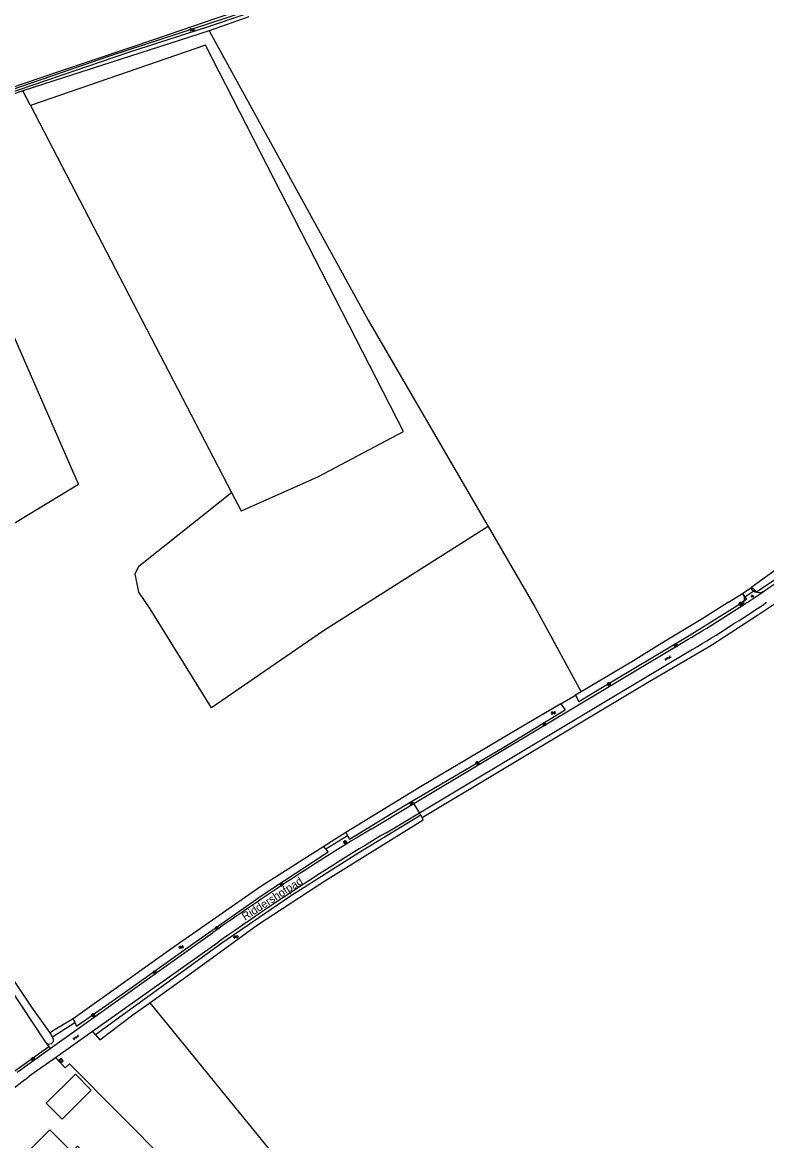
# Model space of a CAD drawing. Extents: x 136000 to 138005, y 398500 to 400500.
# Drawn here: x 136249.2 to 136481.6, y 399831.9 to 400181.1 of the extents above; entities that cross this region are included whole.
import ezdxf

# ---------------------------------------------------------------- set-up
doc = ezdxf.new("R2010")
doc.units = 0
for name, color, linetype in [('gg-anno-openbare ruimte label', 7, 'Continuous'), ('gg-bbg-bijgebouw', 7, 'Continuous'), ('gg-bbg-hoofdgebouw', 7, 'Continuous'), ('gg-knt-bronhoudergrens', 7, 'Continuous'), ('gg-knt-plantopografie kant verharding', 7, 'Continuous'), ('gg-knt-verharding', 7, 'Continuous'), ('gg-kntw-bovenkant insteek waterloop', 7, 'Continuous'), ('gg-kntw-waterlijn', 7, 'Continuous'), ('gg-kwrk-duiker nz buis', 7, 'Continuous'), ('gt-grn-groengrens', 7, 'Continuous'), ('gt-grn-weggrens', 7, 'Continuous'), ('gt-symb-gesloten verharding', 7, 'Continuous'), ('gt-symb-groenvak', 7, 'Continuous'), ('gt-symb-lichtmast', 7, 'Continuous'), ('gt-symb-rioolschacht', 7, 'Continuous'), ('gt-symb-watersymbool', 7, 'Continuous')]:
    doc.layers.add(name, color=color, linetype=linetype)

# ---------------------------------------------------------------- blocks, each defined once
blk = doc.blocks.new('gt0-LMAST')
at = {"layer": 'gt-symb-lichtmast'}
for p, q in [((-0.18, 0.17), (-0.45, 0.44)), ((-0.01, 0.25), (-0.01, 0.62)), ((0.17, 0.17), (0.44, 0.44)), ((-0.26, 0), (-0.63, 0)), ((-0.18, -0.18), (-0.45, -0.45)), ((-0.01, -0.25), (-0.01, -0.63)), ((0.44, -0.45), (0.17, -0.18)), ((0.24, 0), (0.62, 0))]:
    blk.add_line(p, q, dxfattribs=at)
blk.add_circle((-0.01, 0), 0.25, dxfattribs=at)
blk = doc.blocks.new('gt0-WA')
at = {"layer": 'gt-symb-watersymbool'}
for centre, start, end in [((-0.32, 0.02), 28.0725, 151.9275), ((0.43, 0.42), 208.0725, 331.9275), ((-0.32, -0.43), 28.0725, 151.9275), ((0.43, -0.03), 208.0725, 331.9275)]:
    blk.add_arc(centre, 0.425, start, end, dxfattribs=at)
blk = doc.blocks.new('gt0-GESVH1')
at = {"layer": 'gt-symb-gesloten verharding'}
for p, q in [((-0.99, -0.26), (0.01, 0.24)), ((0.01, -0.26), (-0.99, 0.24)), ((0.01, 0.24), (1.01, -0.26)), ((1.01, 0.24), (0.01, -0.26))]:
    blk.add_line(p, q, dxfattribs=at)
blk = doc.blocks.new('gt0-GRVAK')
at = {"layer": 'gt-symb-groenvak'}
for p, q in [((-0.11, 0.19), (-0.23, 0.24)), ((-0.18, 0.15), (0.09, 0.15)), ((-0.09, 0.21), (-0.16, 0.32)), ((-0.05, 0.21), (-0.05, 0.39)), ((0, 0.21), (0.06, 0.32)), ((0.01, 0.19), (0.13, 0.24)), ((0.26, -0.05), (0.2, 0.06)), ((0.3, -0.05), (0.3, 0.13)), ((0.35, -0.05), (0.41, 0.06)), ((-0.24, -0.23), (-0.36, -0.18)), ((-0.32, -0.26), (-0.05, -0.26)), ((-0.23, -0.21), (-0.29, -0.1)), ((-0.18, -0.2), (-0.18, -0.02)), ((-0.14, -0.21), (-0.07, -0.1)), ((-0.12, -0.23), (0, -0.18)), ((0.24, -0.07), (0.12, -0.02)), ((0.17, -0.11), (0.44, -0.11)), ((0.37, -0.07), (0.49, -0.02))]:
    blk.add_line(p, q, dxfattribs=at)
blk = doc.blocks.new('gt0-RS')
at = {"layer": 'gt-symb-rioolschacht'}
blk.add_lwpolyline([(-0.5, -0.5), (0.5, -0.5), (0.5, 0.5), (-0.5, 0.5)], close=True, dxfattribs=at)
blk.add_circle((0, 0), 0.375, dxfattribs=at)

msp = doc.modelspace()

# ---------------------------------------------------------------- linework, layer by layer
at = {"layer": 'gg-bbg-bijgebouw'}
msp.add_lwpolyline([(136256.67, 399843.6), (136261.6, 399838.64), (136270.74, 399847.71), (136265.81, 399852.68), (136256.67, 399843.6)], dxfattribs=at)
at = {"layer": 'gg-bbg-hoofdgebouw'}
msp.add_lwpolyline([(136257.83, 399835.33), (136250.4, 399827.89), (136252.88, 399825.42), (136253.94, 399826.47), (136260.81, 399819.4), (136262.71, 399821.25), (136263.08, 399820.87), (136263.84, 399821.62), (136263.53, 399821.95), (136269.09, 399827.51), (136266.43, 399830.16), (136264.65, 399828.4), (136257.83, 399835.33)], dxfattribs=at)
at = {"layer": 'gg-knt-bronhoudergrens'}
msp.add_line((136251.76, 400155.13), (136249.36, 400159.74), dxfattribs=at)
for points in [[(136307.55, 400178.5), (136357.22, 400088.11), (136394.67, 400023.64)], [(136232, 400015.91), (136266.74, 400036.87), (136235.52, 400108.18), (136216.99, 400143.36)], [(136394.67, 400023.64), (136343.26, 399991.13), (136308.24, 399967.02), (136289.13, 399997.95), (136285.62, 400003.13), (136284.46, 400008.93), (136285.55, 400011.32), (136314.54, 400034.34)], [(136394.67, 400023.64), (136409.21, 399998.61), (136423.74, 399972.07)], [(136288.99, 399874.95), (136329.76, 399824.98), (136361.82, 399787.31), (136390, 399761.03)]]:
    msp.add_lwpolyline(points, dxfattribs=at)
at = {"layer": 'gg-knt-plantopografie kant verharding'}
for centre, start, end in [((136471.72, 400001.09), 303.021, 31.6396), ((136479.23, 400006.06), 211.6226, 303.8659)]:
    msp.add_arc(centre, 3, start, end, dxfattribs=at)
at = {"layer": 'gg-knt-verharding'}
for p, q in [((136371.5, 399937.19), (136457.12, 399988.45)), ((136373.23, 399934.3), (136458.52, 399985.34)), ((136358.17, 399929.21), (136371.5, 399937.19)), ((136362.78, 399928.05), (136373.23, 399934.3)), ((136257.88, 399860.65), (136308.63, 399896.81)), ((136271.16, 399866.09), (136310.37, 399893.87)), ((136259.55, 399857.86), (136271.16, 399866.09)), ((136247.61, 399853.33), (136257.88, 399860.65)), ((136249.96, 399850.91), (136240.83, 399843.78))]:
    msp.add_line(p, q, dxfattribs=at)
msp.add_lwpolyline([(136249.96, 399850.91), (136252, 399852.51), (136259.55, 399857.86)], dxfattribs=at)
for centre, radius, start, end in [((136185.9, 400441.43), 527.97, 303.2702, 307.8412), ((136186.33, 400440.81), 527.22, 300.9063, 303.2693), ((136193.5, 400428.52), 516.37, 300.8802, 303.9157), ((136739.46, 399292.26), 742.35, 120.90581, 125.47564), ((136779.48, 399231.8), 811.42, 120.9005, 125.32005)]:
    msp.add_arc(centre, radius, start, end, dxfattribs=at)
at = {"layer": 'gg-kntw-bovenkant insteek waterloop'}
for p, q in [((136319.9, 400182.78), (136307.55, 400178.5)), ((136307.55, 400178.5), (136249.36, 400159.74)), ((136469.71, 400000), (136474.11, 400002.75)), ((136423.74, 399972.07), (136421.92, 399970.99)), ((136417.31, 399968.28), (136418.74, 399966.44)), ((136421.92, 399970.99), (136422.98, 399969.04)), ((136374.01, 399932.79), (136373.69, 399933.52)), ((136374.33, 399932.05), (136374.01, 399932.79))]:
    msp.add_line(p, q, dxfattribs=at)
for points in [[(136221.71, 400150.23), (136220.85, 400152.57), (136244.95, 400160.43), (136260.61, 400165.74), (136291.82, 400176.24), (136309.78, 400182.45), (136326.68, 400188.04), (136367.74, 400201.74), (136368.4, 400200.03)], [(136249.36, 400159.74), (136249.35, 400159.74), (136221.71, 400150.23)], [(136507.87, 400027), (136486.56, 400011.71), (136476.99, 400004.73)], [(136476.99, 400004.73), (136478.5, 400003.25), (136491.2, 400011.86), (136509.23, 400025.23)], [(136474.11, 400002.75), (136475.31, 400000.93), (136473.93, 400000)], [(136422.98, 399969.04), (136428.79, 399972.58), (136457.43, 399989.69), (136472.58, 399999.09), (136473.93, 400000)], [(136469.71, 400000), (136461.68, 399994.99), (136448.93, 399987.28), (136440.02, 399981.69), (136423.74, 399972.07)], [(136257.88, 399865.61), (136252.2, 399873.61), (136233.7, 399901.23), (136213.54, 399931.16), (136201.91, 399948.5), (136190.76, 399965.02), (136184.9, 399973.15)], [(136417.31, 399968.28), (136403.73, 399960.26), (136373.51, 399942.35), (136350.22, 399928.08)], [(136350.22, 399928.08), (136351.32, 399926.06), (136368.8, 399936.62), (136399.06, 399954.43), (136418.74, 399966.44)], [(136191.25, 399933.52), (136204.15, 399941), (136212.43, 399928.8), (136215.98, 399924.09), (136229.69, 399903.39), (136241.87, 399884.55), (136256.11, 399863.07), (136256.75, 399862.23)], [(136373.69, 399933.52), (136354.27, 399921.78), (136332.98, 399908.23), (136311.49, 399893.59), (136272.01, 399864.9)], [(136288.99, 399874.95), (136302.71, 399884.83), (136322.62, 399899.32), (136343.38, 399912.82), (136374.33, 399932.05)], [(136265.04, 399869.97), (136266.17, 399867.66), (136282.11, 399878.87), (136302.42, 399893.36), (136324.15, 399908.53), (136344.67, 399922.12), (136343.36, 399923.77)], [(136343.36, 399923.77), (136323.72, 399911.23), (136295.56, 399891.7), (136265.04, 399869.97)], [(136272.01, 399864.9), (136273.37, 399863.34), (136284.16, 399871.47), (136288.99, 399874.95)], [(136256.75, 399862.23), (136257.34, 399862.04), (136258.37, 399862.28), (136258.96, 399862.82), (136258.96, 399863.5), (136258.6, 399864.3), (136257.88, 399865.61)]]:
    msp.add_lwpolyline(points, dxfattribs=at)
at = {"layer": 'gg-kntw-waterlijn'}
msp.add_lwpolyline([(136222.39, 400152.22), (136239.55, 400157.98), (136276.89, 400170.79), (136313.15, 400182.66), (136355.77, 400197.21), (136367.34, 400201.02), (136367.55, 400200.4), (136365.64, 400199.23), (136330.16, 400187.38), (136306.9, 400179.57), (136282.35, 400171.69), (136243.99, 400158.62), (136222.71, 400151.37), (136222.39, 400152.22)], dxfattribs=at)
at = {"layer": 'gg-kwrk-duiker nz buis'}
for p, q in [((136474.79, 400001.72), (136477.89, 400003.85)), ((136350.77, 399927.07), (136344.03, 399922.92)), ((136258.6, 399864.3), (136265.62, 399868.77))]:
    msp.add_line(p, q, dxfattribs=at)
at = {"layer": 'gt-grn-groengrens'}
for p, q in [((136251.76, 400155.13), (136314.54, 400034.34)), ((136314.54, 400034.34), (136317.56, 400028.54)), ((136474.11, 400002.75), (136476.99, 400004.73)), ((136417.31, 399968.28), (136421.92, 399970.99)), ((136373.69, 399933.52), (136373.23, 399934.3)), ((136350.22, 399928.08), (136343.36, 399923.77)), ((136265.04, 399869.97), (136258.95, 399866.26)), ((136258.95, 399866.26), (136257.88, 399865.61)), ((136272.01, 399864.9), (136271.16, 399866.09)), ((136257.49, 399861.19), (136246.91, 399853.55)), ((136256.75, 399862.23), (136257.49, 399861.19)), ((136257.49, 399861.19), (136257.88, 399860.65))]:
    msp.add_line(p, q, dxfattribs=at)
for points in [[(136317.56, 400028.54), (136317.68, 400028.62), (136341.69, 400039.25), (136368.23, 400053.35), (136306.42, 400173.94), (136251.76, 400155.13)], [(136374.01, 399932.79), (136444.94, 399975.31), (136464.24, 399986.57), (136479.13, 399996.2), (136484.34, 399999.75), (136493.95, 400006.36)], [(136259.55, 399857.86), (136262.62, 399854.65), (136263.91, 399855.88), (136294.62, 399825), (136261.99, 399793.16)]]:
    msp.add_lwpolyline(points, dxfattribs=at)
at = {"layer": 'gt-grn-weggrens'}
msp.add_line((136373.23, 399934.3), (136371.5, 399937.19), dxfattribs=at)

# ---------------------------------------------------------------- block references
at = {"layer": 'gt-symb-gesloten verharding'}
for p, rotation in [((136450.8, 399982.58), 30.924459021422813), ((136265.93, 399864.16), 35.31121343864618)]:
    msp.add_blockref('gt0-GESVH1', p, dxfattribs=dict(at, rotation=rotation))
at = {"layer": 'gt-symb-groenvak'}
msp.add_blockref('gt0-GRVAK', (136477.17, 400001.96), dxfattribs=at)
at = {"layer": 'gt-symb-lichtmast'}
for p in [(136473.49, 399999.5), (136453.32, 399986.52), (136432.38, 399974.45), (136412.21, 399961.91), (136391.3, 399949.79), (136370.8, 399937.25), (136350, 399925.07), (136330.14, 399911.86), (136309.96, 399898.26), (136290.6, 399884.45), (136271.35, 399871.11), (136252.53, 399857.33)]:
    msp.add_blockref('gt0-LMAST', p, dxfattribs=at)
at = {"layer": 'gt-symb-rioolschacht', "rotation": 33.91165725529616}
msp.add_blockref('gt0-RS', (136261.31, 399856.89), dxfattribs=at)
at = {"layer": 'gt-symb-watersymbool'}
for p, rotation in [((136302.18, 400178.74), 19.08724450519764), ((136414.98, 399965.47), 31.46487302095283), ((136315.83, 399895.5), 36.010525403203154), ((136298.77, 399892.3), 34.73862527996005)]:
    msp.add_blockref('gt0-WA', p, dxfattribs=dict(at, rotation=rotation))

# ---------------------------------------------------------------- texts
at = {"layer": 'gg-anno-openbare ruimte label'}
msp.add_text('Riddershofpad', height=2.5, rotation=32.8, dxfattribs=at).set_placement((136318.76, 399900.54))

doc.saveas('drawing.dxf')
